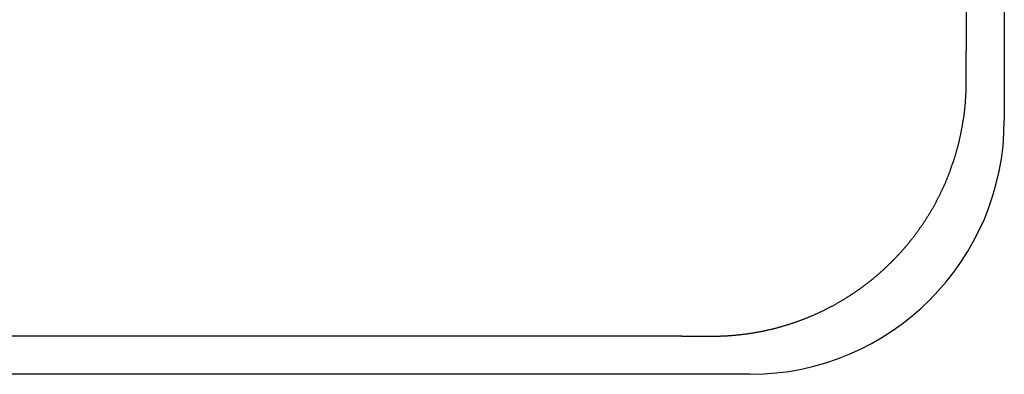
# Model space of a CAD drawing. Extents: x 1107 to 4046, y 937 to 3355.
# Tile 786 of 861: x 3058.64 to 3064.45, y 1747.21 to 1749.31. Entities that reach past the tile are written whole.
import ezdxf

# ---------------------------------------------------------------- set-up
doc = ezdxf.new("R2010")
doc.units = 0
doc.layers.add('KF_VIDA_L___C_LEFT', color=7, linetype='CONTINUOUS')

# ---------------------------------------------------------------- blocks, each defined once
blk = doc.blocks.new('KF_VIDA_L___C_LEFT')
at = {"layer": 'KF_VIDA_L___C_LEFT'}
for p, q in [((175.15, 80.7), (175.15, 59.5)), ((174.925, 80.2952), (174.925, 59.9049)), ((173.2451, 58.225), (152.8549, 58.225)), ((173.65, 58), (152.45, 58))]:
    blk.add_line(p, q, dxfattribs=at)
for points in [[(174.925, 59.725, 0), (174.925, 59.7264, 0), (174.925, 59.7278, 0), (174.925, 59.7292, 0), (174.925, 59.7306, 0), (174.925, 59.7321, 0), (174.925, 59.7335, 0), (174.925, 59.7349, 0), (174.925, 59.7363, 0), (174.925, 59.7377, 0), (174.925, 59.7391, 0), (174.925, 59.7405, 0), (174.925, 59.7419, 0), (174.925, 59.7433, 0), (174.925, 59.7448, 0), (174.925, 59.7462, 0), (174.925, 59.7476, 0), (174.925, 59.749, 0), (174.925, 59.7504, 0), (174.925, 59.7518, 0), (174.925, 59.7532, 0), (174.925, 59.7546, 0), (174.925, 59.756, 0), (174.925, 59.7575, 0), (174.925, 59.7589, 0), (174.925, 59.7603, 0), (174.925, 59.7617, 0), (174.925, 59.7631, 0), (174.925, 59.7645, 0), (174.925, 59.7659, 0), (174.925, 59.7673, 0), (174.925, 59.7687, 0), (174.925, 59.7702, 0), (174.925, 59.7716, 0), (174.925, 59.773, 0), (174.925, 59.7744, 0), (174.925, 59.7758, 0), (174.925, 59.7772, 0), (174.925, 59.7786, 0), (174.925, 59.78, 0), (174.925, 59.7814, 0), (174.925, 59.7829, 0), (174.925, 59.7843, 0), (174.925, 59.7857, 0), (174.925, 59.7871, 0), (174.925, 59.7885, 0), (174.925, 59.7899, 0), (174.925, 59.7913, 0), (174.925, 59.7928, 0), (174.925, 59.7942, 0), (174.925, 59.7956, 0), (174.925, 59.797, 0), (174.925, 59.7984, 0), (174.925, 59.7998, 0), (174.925, 59.8012, 0), (174.925, 59.8026, 0), (174.925, 59.8041, 0), (174.925, 59.8055, 0), (174.925, 59.8069, 0), (174.925, 59.8083, 0), (174.925, 59.8097, 0), (174.925, 59.8111, 0), (174.925, 59.8125, 0), (174.925, 59.814, 0), (174.925, 59.8154, 0), (174.925, 59.8168, 0), (174.925, 59.8182, 0), (174.925, 59.8196, 0), (174.925, 59.821, 0), (174.925, 59.8225, 0), (174.925, 59.8239, 0), (174.925, 59.8253, 0), (174.925, 59.8267, 0), (174.925, 59.8281, 0), (174.925, 59.8295, 0), (174.925, 59.8309, 0), (174.925, 59.8324, 0), (174.925, 59.8338, 0), (174.925, 59.8352, 0), (174.925, 59.8366, 0), (174.925, 59.838, 0), (174.925, 59.8395, 0), (174.925, 59.8409, 0), (174.925, 59.8423, 0), (174.925, 59.8437, 0), (174.925, 59.8451, 0), (174.925, 59.8465, 0), (174.925, 59.848, 0), (174.925, 59.8494, 0), (174.925, 59.8508, 0), (174.925, 59.8522, 0), (174.925, 59.8536, 0), (174.925, 59.8551, 0), (174.925, 59.8565, 0), (174.925, 59.8579, 0), (174.925, 59.8593, 0), (174.925, 59.8607, 0), (174.925, 59.8622, 0), (174.925, 59.8636, 0), (174.925, 59.865, 0), (174.925, 59.8664, 0), (174.925, 59.8678, 0), (174.925, 59.8693, 0), (174.925, 59.8707, 0), (174.925, 59.8721, 0), (174.925, 59.8735, 0), (174.925, 59.875, 0), (174.925, 59.8764, 0), (174.925, 59.8778, 0), (174.925, 59.8792, 0), (174.925, 59.8806, 0), (174.925, 59.8821, 0), (174.925, 59.8835, 0), (174.925, 59.8849, 0), (174.925, 59.8863, 0), (174.925, 59.8878, 0), (174.925, 59.8892, 0), (174.925, 59.8906, 0), (174.925, 59.892, 0), (174.925, 59.8935, 0), (174.925, 59.8949, 0), (174.925, 59.8963, 0), (174.925, 59.8977, 0), (174.925, 59.8992, 0), (174.925, 59.9006, 0), (174.925, 59.902, 0), (174.925, 59.9035, 0), (174.925, 59.9049, 0)], [(173.425, 58.225, 0), (173.429, 58.225, 0), (173.433, 58.225, 0), (173.437, 58.2251, 0), (173.441, 58.2251, 0), (173.445, 58.2251, 0), (173.45, 58.2252, 0), (173.454, 58.2253, 0), (173.458, 58.2254, 0), (173.462, 58.2255, 0), (173.466, 58.2256, 0), (173.47, 58.2257, 0), (173.474, 58.2258, 0), (173.478, 58.2259, 0), (173.482, 58.2261, 0), (173.486, 58.2263, 0), (173.49, 58.2264, 0), (173.494, 58.2266, 0), (173.499, 58.2268, 0), (173.503, 58.227, 0), (173.507, 58.2272, 0), (173.511, 58.2275, 0), (173.515, 58.2277, 0), (173.519, 58.2279, 0), (173.523, 58.2282, 0), (173.527, 58.2285, 0), (173.531, 58.2288, 0), (173.535, 58.2291, 0), (173.539, 58.2294, 0), (173.543, 58.2297, 0), (173.548, 58.23, 0), (173.552, 58.2304, 0), (173.556, 58.2307, 0), (173.56, 58.2311, 0), (173.564, 58.2314, 0), (173.568, 58.2318, 0), (173.572, 58.2322, 0), (173.576, 58.2326, 0), (173.58, 58.233, 0), (173.584, 58.2335, 0), (173.588, 58.2339, 0), (173.592, 58.2344, 0), (173.596, 58.2348, 0), (173.6, 58.2353, 0), (173.604, 58.2358, 0), (173.609, 58.2363, 0), (173.613, 58.2368, 0), (173.617, 58.2373, 0), (173.621, 58.2378, 0), (173.625, 58.2384, 0), (173.629, 58.2389, 0), (173.633, 58.2395, 0), (173.637, 58.24, 0), (173.641, 58.2406, 0), (173.645, 58.2412, 0), (173.649, 58.2418, 0), (173.653, 58.2424, 0), (173.657, 58.2431, 0), (173.661, 58.2437, 0), (173.665, 58.2444, 0), (173.669, 58.245, 0), (173.673, 58.2457, 0), (173.677, 58.2464, 0), (173.681, 58.2471, 0), (173.685, 58.2478, 0), (173.689, 58.2485, 0), (173.693, 58.2492, 0), (173.698, 58.25, 0), (173.702, 58.2507, 0), (173.706, 58.2515, 0), (173.71, 58.2522, 0), (173.714, 58.253, 0), (173.718, 58.2538, 0), (173.722, 58.2546, 0), (173.726, 58.2554, 0), (173.73, 58.2563, 0), (173.734, 58.2571, 0), (173.738, 58.258, 0), (173.742, 58.2588, 0), (173.746, 58.2597, 0), (173.75, 58.2606, 0), (173.754, 58.2615, 0), (173.758, 58.2624, 0), (173.762, 58.2633, 0), (173.766, 58.2642, 0), (173.77, 58.2651, 0), (173.774, 58.2661, 0), (173.778, 58.2671, 0), (173.782, 58.268, 0), (173.786, 58.269, 0), (173.79, 58.27, 0), (173.794, 58.271, 0), (173.798, 58.272, 0), (173.802, 58.273, 0), (173.806, 58.2741, 0), (173.81, 58.2751, 0), (173.814, 58.2762, 0), (173.817, 58.2773, 0), (173.821, 58.2783, 0), (173.825, 58.2794, 0), (173.829, 58.2805, 0), (173.833, 58.2816, 0), (173.837, 58.2828, 0), (173.841, 58.2839, 0), (173.845, 58.2851, 0), (173.849, 58.2862, 0), (173.853, 58.2874, 0), (173.857, 58.2886, 0), (173.861, 58.2897, 0), (173.865, 58.2909, 0), (173.869, 58.2922, 0), (173.873, 58.2934, 0), (173.877, 58.2946, 0), (173.881, 58.2959, 0), (173.884, 58.2971, 0), (173.888, 58.2984, 0), (173.892, 58.2996, 0), (173.896, 58.3009, 0), (173.9, 58.3022, 0), (173.904, 58.3035, 0), (173.908, 58.3049, 0), (173.912, 58.3062, 0), (173.916, 58.3075, 0), (173.92, 58.3089, 0), (173.923, 58.3102, 0), (173.927, 58.3116, 0), (173.931, 58.313, 0), (173.935, 58.3144, 0), (173.939, 58.3158, 0), (173.943, 58.3172, 0), (173.947, 58.3186, 0), (173.95, 58.3201, 0), (173.954, 58.3215, 0), (173.958, 58.323, 0), (173.962, 58.3244, 0), (173.966, 58.3259, 0), (173.97, 58.3274, 0), (173.974, 58.3289, 0), (173.977, 58.3304, 0), (173.981, 58.3319, 0), (173.985, 58.3334, 0), (173.989, 58.335, 0), (173.993, 58.3365, 0), (173.996, 58.3381, 0), (174, 58.3397, 0), (174.004, 58.3412, 0), (174.008, 58.3428, 0), (174.012, 58.3444, 0), (174.015, 58.346, 0), (174.019, 58.3477, 0), (174.023, 58.3493, 0), (174.027, 58.3509, 0), (174.03, 58.3526, 0), (174.034, 58.3542, 0), (174.038, 58.3559, 0), (174.042, 58.3576, 0), (174.045, 58.3593, 0), (174.049, 58.361, 0), (174.053, 58.3627, 0), (174.057, 58.3644, 0), (174.06, 58.3662, 0), (174.064, 58.3679, 0), (174.068, 58.3697, 0), (174.071, 58.3714, 0), (174.075, 58.3732, 0), (174.079, 58.375, 0), (174.082, 58.3768, 0), (174.086, 58.3786, 0), (174.09, 58.3804, 0), (174.093, 58.3822, 0), (174.097, 58.384, 0), (174.101, 58.3859, 0), (174.104, 58.3877, 0), (174.108, 58.3896, 0), (174.112, 58.3915, 0), (174.115, 58.3933, 0), (174.119, 58.3952, 0), (174.123, 58.3971, 0), (174.126, 58.399, 0), (174.13, 58.401, 0), (174.134, 58.4029, 0), (174.137, 58.4048, 0), (174.141, 58.4068, 0), (174.144, 58.4087, 0), (174.148, 58.4107, 0), (174.152, 58.4127, 0), (174.155, 58.4147, 0), (174.159, 58.4167, 0), (174.162, 58.4187, 0), (174.166, 58.4207, 0), (174.169, 58.4227, 0), (174.173, 58.4248, 0), (174.176, 58.4268, 0), (174.18, 58.4289, 0), (174.184, 58.4309, 0), (174.187, 58.433, 0), (174.191, 58.4351, 0), (174.194, 58.4372, 0), (174.198, 58.4393, 0), (174.201, 58.4414, 0), (174.205, 58.4435, 0), (174.208, 58.4457, 0), (174.212, 58.4478, 0), (174.215, 58.45, 0), (174.219, 58.4521, 0), (174.222, 58.4543, 0), (174.226, 58.4565, 0), (174.229, 58.4587, 0), (174.232, 58.4609, 0), (174.236, 58.4631, 0), (174.239, 58.4653, 0), (174.243, 58.4675, 0), (174.246, 58.4698, 0), (174.25, 58.472, 0), (174.253, 58.4743, 0), (174.256, 58.4765, 0), (174.26, 58.4788, 0), (174.263, 58.4811, 0), (174.267, 58.4834, 0), (174.27, 58.4857, 0), (174.273, 58.488, 0), (174.277, 58.4903, 0), (174.28, 58.4926, 0), (174.283, 58.4949, 0), (174.287, 58.4973, 0), (174.29, 58.4996, 0), (174.293, 58.502, 0), (174.297, 58.5044, 0), (174.3, 58.5068, 0), (174.303, 58.5091, 0), (174.307, 58.5115, 0), (174.31, 58.5139, 0), (174.313, 58.5164, 0), (174.317, 58.5188, 0), (174.32, 58.5212, 0), (174.323, 58.5237, 0), (174.326, 58.5261, 0), (174.33, 58.5286, 0), (174.333, 58.531, 0), (174.336, 58.5335, 0), (174.339, 58.536, 0), (174.343, 58.5385, 0), (174.346, 58.541, 0), (174.349, 58.5435, 0), (174.352, 58.546, 0), (174.356, 58.5485, 0), (174.359, 58.5511, 0), (174.362, 58.5536, 0), (174.365, 58.5562, 0), (174.368, 58.5587, 0), (174.371, 58.5613, 0), (174.375, 58.5639, 0), (174.378, 58.5665, 0), (174.381, 58.5691, 0), (174.384, 58.5717, 0), (174.387, 58.5743, 0), (174.39, 58.5769, 0), (174.393, 58.5795, 0), (174.397, 58.5822, 0), (174.4, 58.5848, 0), (174.403, 58.5875, 0), (174.406, 58.5901, 0), (174.409, 58.5928, 0), (174.412, 58.5955, 0), (174.415, 58.5982, 0), (174.418, 58.6009, 0), (174.421, 58.6036, 0), (174.424, 58.6063, 0), (174.427, 58.609, 0), (174.43, 58.6117, 0), (174.433, 58.6145, 0), (174.436, 58.6172, 0), (174.439, 58.62, 0), (174.442, 58.6227, 0), (174.445, 58.6255, 0), (174.448, 58.6283, 0), (174.451, 58.6311, 0), (174.454, 58.6339, 0), (174.457, 58.6367, 0), (174.46, 58.6395, 0), (174.463, 58.6423, 0), (174.466, 58.6451, 0), (174.469, 58.648, 0), (174.472, 58.6508, 0), (174.475, 58.6537, 0), (174.478, 58.6565, 0), (174.481, 58.6594, 0), (174.484, 58.6623, 0), (174.486, 58.6651, 0), (174.489, 58.668, 0), (174.492, 58.6709, 0), (174.495, 58.6738, 0), (174.498, 58.6767, 0), (174.501, 58.6797, 0), (174.504, 58.6826, 0), (174.506, 58.6855, 0), (174.509, 58.6885, 0), (174.512, 58.6914, 0), (174.515, 58.6944, 0), (174.518, 58.6974, 0), (174.52, 58.7003, 0), (174.523, 58.7033, 0), (174.526, 58.7063, 0), (174.529, 58.7093, 0), (174.532, 58.7123, 0), (174.534, 58.7153, 0), (174.537, 58.7184, 0), (174.54, 58.7214, 0), (174.543, 58.7244, 0), (174.545, 58.7275, 0), (174.548, 58.7305, 0), (174.551, 58.7336, 0), (174.553, 58.7367, 0), (174.556, 58.7397, 0), (174.559, 58.7428, 0), (174.561, 58.7459, 0), (174.564, 58.749, 0), (174.567, 58.7521, 0), (174.569, 58.7552, 0), (174.572, 58.7584, 0), (174.575, 58.7615, 0), (174.577, 58.7646, 0), (174.58, 58.7678, 0), (174.582, 58.7709, 0), (174.585, 58.7741, 0), (174.588, 58.7773, 0), (174.59, 58.7804, 0), (174.593, 58.7836, 0), (174.595, 58.7868, 0), (174.598, 58.79, 0), (174.6, 58.7932, 0), (174.603, 58.7964, 0), (174.606, 58.7996, 0), (174.608, 58.8028, 0), (174.611, 58.8061, 0), (174.613, 58.8093, 0), (174.616, 58.8126, 0), (174.618, 58.8158, 0), (174.621, 58.8191, 0), (174.623, 58.8223, 0), (174.625, 58.8256, 0), (174.628, 58.8289, 0), (174.63, 58.8322, 0), (174.633, 58.8355, 0), (174.635, 58.8388, 0), (174.638, 58.8421, 0), (174.64, 58.8454, 0), (174.642, 58.8487, 0), (174.645, 58.8521, 0), (174.647, 58.8554, 0), (174.65, 58.8588, 0), (174.652, 58.8621, 0), (174.654, 58.8655, 0), (174.657, 58.8688, 0), (174.659, 58.8722, 0), (174.661, 58.8756, 0), (174.664, 58.8789, 0), (174.666, 58.8823, 0), (174.668, 58.8857, 0), (174.671, 58.8891, 0), (174.673, 58.8925, 0), (174.675, 58.8959, 0), (174.677, 58.8994, 0), (174.68, 58.9028, 0), (174.682, 58.9062, 0), (174.684, 58.9096, 0), (174.686, 58.9131, 0), (174.688, 58.9165, 0), (174.691, 58.92, 0), (174.693, 58.9235, 0), (174.695, 58.9269, 0), (174.697, 58.9304, 0), (174.699, 58.9339, 0), (174.702, 58.9374, 0), (174.704, 58.9408, 0), (174.706, 58.9443, 0), (174.708, 58.9478, 0), (174.71, 58.9513, 0), (174.712, 58.9549, 0), (174.714, 58.9584, 0), (174.716, 58.9619, 0), (174.718, 58.9654, 0), (174.721, 58.969, 0), (174.723, 58.9725, 0), (174.725, 58.9761, 0), (174.727, 58.9796, 0), (174.729, 58.9832, 0), (174.731, 58.9867, 0), (174.733, 58.9903, 0), (174.735, 58.9939, 0), (174.737, 58.9975, 0), (174.739, 59.0011, 0), (174.741, 59.0047, 0), (174.743, 59.0083, 0), (174.745, 59.0119, 0), (174.747, 59.0155, 0), (174.749, 59.0191, 0), (174.75, 59.0227, 0), (174.752, 59.0263, 0), (174.754, 59.03, 0), (174.756, 59.0336, 0), (174.758, 59.0372, 0), (174.76, 59.0409, 0), (174.762, 59.0445, 0), (174.764, 59.0482, 0), (174.765, 59.0518, 0), (174.767, 59.0555, 0), (174.769, 59.0592, 0), (174.771, 59.0629, 0), (174.773, 59.0666, 0), (174.775, 59.0702, 0), (174.776, 59.0739, 0), (174.778, 59.0776, 0), (174.78, 59.0813, 0), (174.782, 59.085, 0), (174.783, 59.0888, 0), (174.785, 59.0925, 0), (174.787, 59.0962, 0), (174.789, 59.0999, 0), (174.79, 59.1037, 0), (174.792, 59.1074, 0), (174.794, 59.1111, 0), (174.795, 59.1149, 0), (174.797, 59.1186, 0), (174.799, 59.1224, 0), (174.8, 59.1262, 0), (174.802, 59.1299, 0), (174.804, 59.1337, 0), (174.805, 59.1375, 0), (174.807, 59.1413, 0), (174.808, 59.1451, 0), (174.81, 59.1488, 0), (174.812, 59.1526, 0), (174.813, 59.1564, 0), (174.815, 59.1602, 0), (174.816, 59.1641, 0), (174.818, 59.1679, 0), (174.819, 59.1717, 0), (174.821, 59.1755, 0), (174.822, 59.1793, 0), (174.824, 59.1832, 0), (174.825, 59.187, 0), (174.827, 59.1909, 0), (174.828, 59.1947, 0), (174.83, 59.1985, 0), (174.831, 59.2024, 0), (174.832, 59.2063, 0), (174.834, 59.2101, 0), (174.835, 59.214, 0), (174.837, 59.2178, 0), (174.838, 59.2217, 0), (174.839, 59.2256, 0), (174.841, 59.2295, 0), (174.842, 59.2333, 0), (174.843, 59.2372, 0), (174.845, 59.2411, 0), (174.846, 59.245, 0), (174.847, 59.2489, 0), (174.849, 59.2528, 0), (174.85, 59.2567, 0), (174.851, 59.2606, 0), (174.853, 59.2645, 0), (174.854, 59.2684, 0), (174.855, 59.2723, 0), (174.856, 59.2762, 0), (174.858, 59.2802, 0), (174.859, 59.2841, 0), (174.86, 59.288, 0), (174.861, 59.2919, 0), (174.862, 59.2959, 0), (174.863, 59.2998, 0), (174.865, 59.3037, 0), (174.866, 59.3077, 0), (174.867, 59.3116, 0), (174.868, 59.3156, 0), (174.869, 59.3195, 0), (174.87, 59.3235, 0), (174.871, 59.3274, 0), (174.872, 59.3314, 0), (174.874, 59.3354, 0), (174.875, 59.3393, 0), (174.876, 59.3433, 0), (174.877, 59.3473, 0), (174.878, 59.3512, 0), (174.879, 59.3552, 0), (174.88, 59.3592, 0), (174.881, 59.3632, 0), (174.882, 59.3672, 0), (174.883, 59.3711, 0), (174.884, 59.3751, 0), (174.885, 59.3791, 0), (174.886, 59.3831, 0), (174.886, 59.3871, 0), (174.887, 59.3911, 0), (174.888, 59.3951, 0), (174.889, 59.3991, 0), (174.89, 59.4031, 0), (174.891, 59.4072, 0), (174.892, 59.4112, 0), (174.893, 59.4152, 0), (174.893, 59.4192, 0), (174.894, 59.4232, 0), (174.895, 59.4272, 0), (174.896, 59.4313, 0), (174.897, 59.4353, 0), (174.898, 59.4393, 0), (174.898, 59.4434, 0), (174.899, 59.4474, 0), (174.9, 59.4514, 0), (174.901, 59.4555, 0), (174.901, 59.4595, 0), (174.902, 59.4635, 0), (174.903, 59.4676, 0), (174.903, 59.4716, 0), (174.904, 59.4757, 0), (174.905, 59.4797, 0), (174.905, 59.4838, 0), (174.906, 59.4878, 0), (174.907, 59.4919, 0), (174.907, 59.496, 0), (174.908, 59.5, 0), (174.909, 59.5041, 0), (174.909, 59.5082, 0), (174.91, 59.5122, 0), (174.91, 59.5163, 0), (174.911, 59.5204, 0), (174.912, 59.5244, 0), (174.912, 59.5285, 0), (174.913, 59.5326, 0), (174.913, 59.5367, 0), (174.914, 59.5407, 0), (174.914, 59.5448, 0), (174.915, 59.5489, 0), (174.915, 59.553, 0), (174.916, 59.5571, 0), (174.916, 59.5612, 0), (174.916, 59.5652, 0), (174.917, 59.5693, 0), (174.917, 59.5734, 0), (174.918, 59.5775, 0), (174.918, 59.5816, 0), (174.919, 59.5857, 0), (174.919, 59.5898, 0), (174.919, 59.5939, 0), (174.92, 59.598, 0), (174.92, 59.602, 0), (174.92, 59.6061, 0), (174.921, 59.6102, 0), (174.921, 59.6143, 0), (174.921, 59.6184, 0), (174.921, 59.6225, 0), (174.922, 59.6266, 0), (174.922, 59.6307, 0), (174.922, 59.6348, 0), (174.923, 59.6389, 0), (174.923, 59.643, 0), (174.923, 59.6471, 0), (174.923, 59.6512, 0), (174.923, 59.6553, 0), (174.924, 59.6594, 0), (174.924, 59.6635, 0), (174.924, 59.6676, 0), (174.924, 59.6717, 0), (174.924, 59.6758, 0), (174.924, 59.6799, 0), (174.924, 59.684, 0), (174.925, 59.6881, 0), (174.925, 59.6922, 0), (174.925, 59.6963, 0), (174.925, 59.7004, 0), (174.925, 59.7045, 0), (174.925, 59.7086, 0), (174.925, 59.7127, 0), (174.925, 59.7168, 0), (174.925, 59.7209, 0), (174.925, 59.725, 0)], [(173.245, 58.225, 0), (173.247, 58.225, 0), (173.248, 58.225, 0), (173.249, 58.225, 0), (173.251, 58.225, 0), (173.252, 58.225, 0), (173.254, 58.225, 0), (173.255, 58.225, 0), (173.257, 58.225, 0), (173.258, 58.225, 0), (173.259, 58.225, 0), (173.261, 58.225, 0), (173.262, 58.225, 0), (173.264, 58.225, 0), (173.265, 58.225, 0), (173.267, 58.225, 0), (173.268, 58.225, 0), (173.27, 58.225, 0), (173.271, 58.225, 0), (173.272, 58.225, 0), (173.274, 58.225, 0), (173.275, 58.225, 0), (173.277, 58.225, 0), (173.278, 58.225, 0), (173.28, 58.225, 0), (173.281, 58.225, 0), (173.282, 58.225, 0), (173.284, 58.225, 0), (173.285, 58.225, 0), (173.287, 58.225, 0), (173.288, 58.225, 0), (173.29, 58.225, 0), (173.291, 58.225, 0), (173.292, 58.225, 0), (173.294, 58.225, 0), (173.295, 58.225, 0), (173.297, 58.225, 0), (173.298, 58.225, 0), (173.299, 58.225, 0), (173.301, 58.225, 0), (173.302, 58.225, 0), (173.304, 58.225, 0), (173.305, 58.225, 0), (173.307, 58.225, 0), (173.308, 58.225, 0), (173.309, 58.225, 0), (173.311, 58.225, 0), (173.312, 58.225, 0), (173.314, 58.225, 0), (173.315, 58.225, 0), (173.317, 58.225, 0), (173.318, 58.225, 0), (173.319, 58.225, 0), (173.321, 58.225, 0), (173.322, 58.225, 0), (173.324, 58.225, 0), (173.325, 58.225, 0), (173.326, 58.225, 0), (173.328, 58.225, 0), (173.329, 58.225, 0), (173.331, 58.225, 0), (173.332, 58.225, 0), (173.334, 58.225, 0), (173.335, 58.225, 0), (173.336, 58.225, 0), (173.338, 58.225, 0), (173.339, 58.225, 0), (173.341, 58.225, 0), (173.342, 58.225, 0), (173.343, 58.225, 0), (173.345, 58.225, 0), (173.346, 58.225, 0), (173.348, 58.225, 0), (173.349, 58.225, 0), (173.35, 58.225, 0), (173.352, 58.225, 0), (173.353, 58.225, 0), (173.355, 58.225, 0), (173.356, 58.225, 0), (173.358, 58.225, 0), (173.359, 58.225, 0), (173.36, 58.225, 0), (173.362, 58.225, 0), (173.363, 58.225, 0), (173.365, 58.225, 0), (173.366, 58.225, 0), (173.367, 58.225, 0), (173.369, 58.225, 0), (173.37, 58.225, 0), (173.372, 58.225, 0), (173.373, 58.225, 0), (173.374, 58.225, 0), (173.376, 58.225, 0), (173.377, 58.225, 0), (173.379, 58.225, 0), (173.38, 58.225, 0), (173.381, 58.225, 0), (173.383, 58.225, 0), (173.384, 58.225, 0), (173.386, 58.225, 0), (173.387, 58.225, 0), (173.388, 58.225, 0), (173.39, 58.225, 0), (173.391, 58.225, 0), (173.393, 58.225, 0), (173.394, 58.225, 0), (173.396, 58.225, 0), (173.397, 58.225, 0), (173.398, 58.225, 0), (173.4, 58.225, 0), (173.401, 58.225, 0), (173.403, 58.225, 0), (173.404, 58.225, 0), (173.405, 58.225, 0), (173.407, 58.225, 0), (173.408, 58.225, 0), (173.41, 58.225, 0), (173.411, 58.225, 0), (173.412, 58.225, 0), (173.414, 58.225, 0), (173.415, 58.225, 0), (173.417, 58.225, 0), (173.418, 58.225, 0), (173.419, 58.225, 0), (173.421, 58.225, 0), (173.422, 58.225, 0), (173.424, 58.225, 0), (173.425, 58.225, 0)]]:
    blk.add_polyline3d(points, dxfattribs=at)
blk.add_arc((173.65, 59.5), 1.5, 270, 0, dxfattribs=at)

msp = doc.modelspace()

# ---------------------------------------------------------------- block references
at = {"layer": 'KF_VIDA_L___C_LEFT'}
msp.add_blockref('KF_VIDA_L___C_LEFT', (2889.3036, 1689.2132), dxfattribs=at)

doc.saveas('drawing.dxf')
